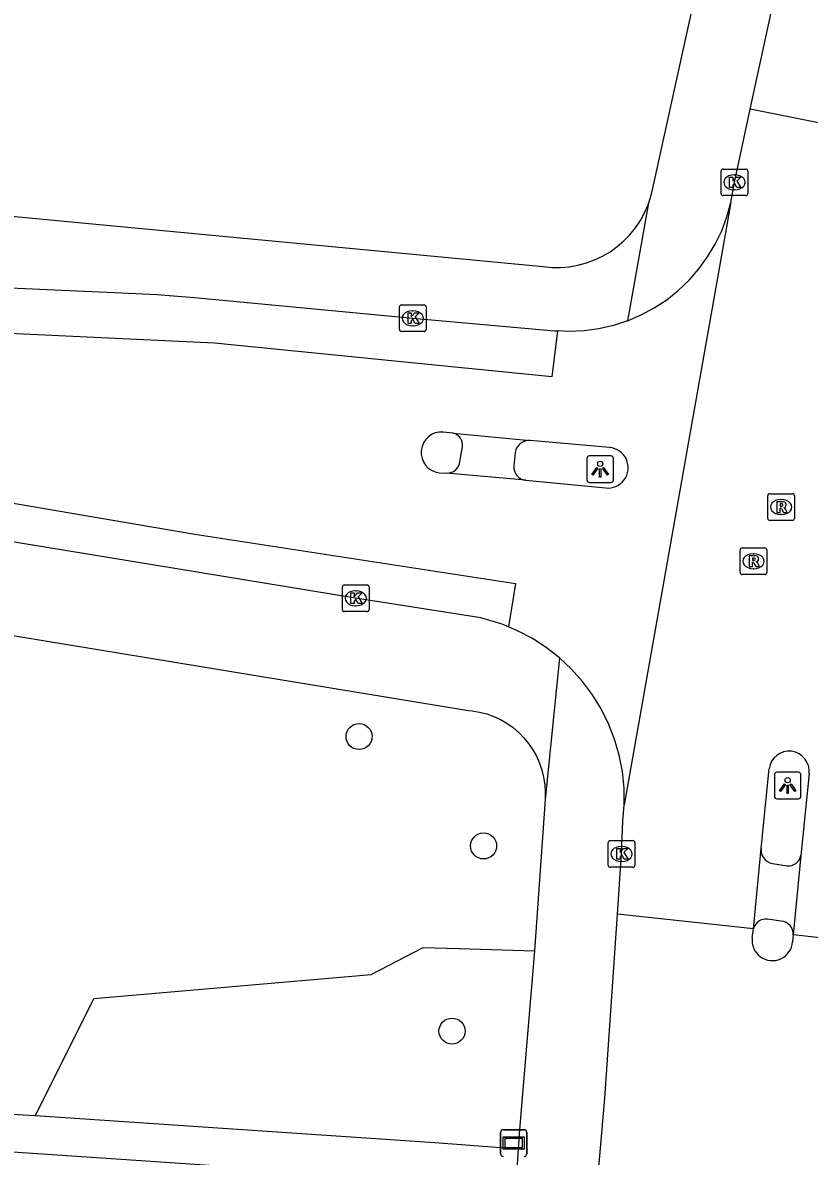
# Model space of a CAD drawing. Extents: x 162186 to 163152, y 385513 to 386513.
# Drawn here: x 162427.94 to 162457.49, y 385686.26 to 385728.84 of the extents above; entities that cross this region are included whole.
import ezdxf

# ---------------------------------------------------------------- set-up
doc = ezdxf.new("R2010")
doc.units = 0
for name, color, linetype in [('IMGEO_Boom', 7, 'Continuous'), ('IMGEO_Groenvoorziening', 7, 'Continuous'), ('IMGEO_Kolk', 7, 'Continuous'), ('IMGEO_Lichtpunt', 7, 'Continuous'), ('IMGEO_Rijbaan_lokaal_gesloten', 7, 'Continuous'), ('IMGEO_Rioolput', 7, 'Continuous'), ('IMGEO_Verklikker', 7, 'Continuous'), ('IMGEO_Voetpad_open', 7, 'Continuous')]:
    doc.layers.add(name, color=color, linetype=linetype)

msp = doc.modelspace()

# ---------------------------------------------------------------- linework, layer by layer
at = {"layer": 'IMGEO_Boom'}
for centre in [(162440.576, 385702.024), (162445.253, 385697.915), (162444.067, 385690.96)]:
    msp.add_circle(centre, 0.489, dxfattribs=at)
at = {"layer": 'IMGEO_Groenvoorziening'}
msp.add_lwpolyline([(162428.429, 385687.789), (162430.619, 385692.186), (162441.028, 385693.081), (162442.98, 385694.103), (162444.341, 385694.06), (162447.16, 385693.97)], dxfattribs=at)
at = {"layer": 'IMGEO_Kolk'}
for p, q in [((162454.172, 385722.414), (162454.172, 385723.266)), ((162454.247, 385723.34), (162455.099, 385723.34)), ((162454.66, 385723.12), (162454.685, 385723.12)), ((162455.173, 385723.266), (162455.173, 385722.414)), ((162455.099, 385722.34), (162454.247, 385722.34)), ((162454.683, 385722.56), (162454.658, 385722.56)), ((162442.094, 385717.309), (162442.094, 385718.161)), ((162442.169, 385718.235), (162443.021, 385718.235)), ((162442.582, 385718.015), (162442.607, 385718.015)), ((162443.095, 385718.161), (162443.095, 385717.309)), ((162443.021, 385717.235), (162442.169, 385717.235)), ((162442.605, 385717.455), (162442.58, 385717.455)), ((162439.949, 385706.791), (162439.949, 385707.643)), ((162440.024, 385707.717), (162440.876, 385707.717)), ((162440.437, 385707.497), (162440.462, 385707.497)), ((162440.95, 385707.643), (162440.95, 385706.791)), ((162440.46, 385706.937), (162440.435, 385706.937)), ((162440.876, 385706.717), (162440.024, 385706.717)), ((162449.934, 385697.189), (162449.934, 385698.041)), ((162450.009, 385698.115), (162450.861, 385698.115)), ((162450.935, 385698.041), (162450.935, 385697.189)), ((162450.422, 385697.895), (162450.447, 385697.895)), ((162450.445, 385697.335), (162450.42, 385697.335)), ((162450.861, 385697.115), (162450.009, 385697.115))]:
    msp.add_line(p, q, dxfattribs=at)
for points in [[(162454.172, 385722.414), (162454.172, 385723.266)], [(162454.247, 385723.34), (162455.099, 385723.34)], [(162455.173, 385723.266), (162455.173, 385722.414)], [(162454.493, 385723.04), (162454.616, 385723.04), (162454.616, 385722.889), (162454.746, 385723.04), (162454.91, 385723.04), (162454.764, 385722.889), (162454.917, 385722.64), (162454.765, 385722.64), (162454.68, 385722.804), (162454.616, 385722.737), (162454.616, 385722.64), (162454.493, 385722.64), (162454.493, 385723.04)], [(162455.099, 385722.34), (162454.247, 385722.34)], [(162442.094, 385717.309), (162442.094, 385718.161)], [(162442.169, 385718.235), (162443.021, 385718.235)], [(162443.095, 385718.161), (162443.095, 385717.309)], [(162442.415, 385717.935), (162442.538, 385717.935), (162442.538, 385717.784), (162442.668, 385717.935), (162442.832, 385717.935), (162442.686, 385717.784), (162442.839, 385717.535), (162442.687, 385717.535), (162442.602, 385717.699), (162442.538, 385717.632), (162442.538, 385717.535), (162442.415, 385717.535), (162442.415, 385717.935)], [(162443.021, 385717.235), (162442.169, 385717.235)], [(162439.949, 385706.791), (162439.949, 385707.643)], [(162440.024, 385707.717), (162440.876, 385707.717)], [(162440.27, 385707.417), (162440.393, 385707.417), (162440.393, 385707.266), (162440.523, 385707.417), (162440.687, 385707.417), (162440.541, 385707.266), (162440.694, 385707.017), (162440.542, 385707.017), (162440.457, 385707.181), (162440.393, 385707.114), (162440.393, 385707.017), (162440.27, 385707.017), (162440.27, 385707.417)], [(162440.95, 385707.643), (162440.95, 385706.791)], [(162440.876, 385706.717), (162440.024, 385706.717)], [(162449.934, 385697.189), (162449.934, 385698.041)], [(162450.009, 385698.115), (162450.861, 385698.115)], [(162450.935, 385698.041), (162450.935, 385697.189)], [(162450.255, 385697.815), (162450.378, 385697.815), (162450.378, 385697.664), (162450.508, 385697.815), (162450.672, 385697.815), (162450.526, 385697.664), (162450.679, 385697.415), (162450.527, 385697.415), (162450.442, 385697.579), (162450.378, 385697.512), (162450.378, 385697.415), (162450.255, 385697.415), (162450.255, 385697.815)], [(162450.861, 385697.115), (162450.009, 385697.115)]]:
    msp.add_lwpolyline(points, dxfattribs=at)
for centre, start, end in [((162454.249, 385723.264), 91.552, 178.448), ((162454.249, 385723.264), 91.552, 178.448), ((162455.097, 385723.264), 1.552, 88.448), ((162455.097, 385723.264), 1.552, 88.448), ((162454.249, 385722.416), 181.552, 268.448), ((162454.249, 385722.416), 181.552, 268.448), ((162455.097, 385722.416), 271.552, 358.448), ((162455.097, 385722.416), 271.552, 358.448), ((162442.171, 385718.159), 91.552, 178.448), ((162442.171, 385718.159), 91.552, 178.448), ((162443.019, 385718.159), 1.552, 88.448), ((162443.019, 385718.159), 1.552, 88.448), ((162442.171, 385717.311), 181.552, 268.448), ((162442.171, 385717.311), 181.552, 268.448), ((162443.019, 385717.311), 271.552, 358.448), ((162443.019, 385717.311), 271.552, 358.448), ((162440.026, 385707.641), 91.552, 178.448), ((162440.026, 385707.641), 91.552, 178.448), ((162440.874, 385707.641), 1.552, 88.448), ((162440.874, 385707.641), 1.552, 88.448), ((162440.026, 385706.793), 181.552, 268.448), ((162440.026, 385706.793), 181.552, 268.448), ((162440.874, 385706.793), 271.552, 358.448), ((162440.874, 385706.793), 271.552, 358.448), ((162450.011, 385698.039), 91.552, 178.448), ((162450.011, 385698.039), 91.552, 178.448), ((162450.859, 385698.039), 1.552, 88.448), ((162450.859, 385698.039), 1.552, 88.448), ((162450.011, 385697.191), 181.552, 268.448), ((162450.011, 385697.191), 181.552, 268.448), ((162450.859, 385697.191), 271.552, 358.448), ((162450.859, 385697.191), 271.552, 358.448)]:
    msp.add_arc(centre, 0.0765, start, end, dxfattribs=at)
for centre, major_axis, ratio, start_param, end_param in [((162454.659, 385722.84), (-0.387, 0.002), 0.722429, 4.712389, 7.853982), ((162454.684, 385722.84), (-0.39, 0.002), 0.717154, 1.570796, 4.712389), ((162442.581, 385717.735), (-0.387, 0.002), 0.722429, 4.712389, 7.853982), ((162442.606, 385717.735), (-0.39, 0.002), 0.717154, 1.570796, 4.712389), ((162440.436, 385707.217), (-0.387, 0.002), 0.722429, 4.712389, 7.853982), ((162440.461, 385707.217), (-0.39, 0.002), 0.717154, 1.570796, 4.712389), ((162450.421, 385697.615), (-0.387, 0.002), 0.722429, 4.712389, 7.853982), ((162450.446, 385697.615), (-0.39, 0.002), 0.717154, 1.570796, 4.712389)]:
    msp.add_ellipse(centre, major_axis=major_axis, ratio=ratio, start_param=start_param, end_param=end_param, dxfattribs=at)
at = {"layer": 'IMGEO_Lichtpunt'}
for p, q in [((162449.133, 385712.468), (162449.133, 385711.661)), ((162449.133, 385712.468), (162449.133, 385711.661)), ((162450.035, 385712.563), (162449.227, 385712.563)), ((162450.035, 385712.563), (162449.227, 385712.563)), ((162450.129, 385711.661), (162450.129, 385712.468)), ((162450.129, 385711.661), (162450.129, 385712.468)), ((162449.227, 385711.567), (162450.035, 385711.567)), ((162449.227, 385711.567), (162450.035, 385711.567)), ((162456.174, 385700.586), (162456.174, 385699.779)), ((162456.174, 385700.586), (162456.174, 385699.779)), ((162457.076, 385700.681), (162456.268, 385700.681)), ((162457.076, 385700.681), (162456.268, 385700.681)), ((162457.17, 385699.779), (162457.17, 385700.586)), ((162457.17, 385699.779), (162457.17, 385700.586)), ((162456.268, 385699.685), (162457.076, 385699.685)), ((162456.268, 385699.685), (162457.076, 385699.685))]:
    msp.add_line(p, q, dxfattribs=at)
for points in [[(162449.507, 385712.132), (162449.546, 385712.104), (162449.358, 385711.842), (162449.32, 385711.869), (162449.507, 385712.132)], [(162449.609, 385712.084), (162449.656, 385712.084), (162449.656, 385711.762), (162449.609, 385711.762), (162449.609, 385712.084)], [(162449.719, 385712.104), (162449.757, 385712.131), (162449.944, 385711.869), (162449.905, 385711.841), (162449.719, 385712.104)], [(162456.548, 385700.25), (162456.587, 385700.222), (162456.399, 385699.96), (162456.361, 385699.987), (162456.548, 385700.25)], [(162456.65, 385700.202), (162456.697, 385700.202), (162456.697, 385699.88), (162456.65, 385699.88), (162456.65, 385700.202)], [(162456.76, 385700.222), (162456.798, 385700.249), (162456.985, 385699.987), (162456.946, 385699.959), (162456.76, 385700.222)]]:
    msp.add_lwpolyline(points, dxfattribs=at)
for centre in [(162449.632, 385712.266), (162456.673, 385700.384)]:
    msp.add_circle(centre, 0.0994, dxfattribs=at)
for centre, start, end in [((162449.227, 385712.468), 90, 180), ((162449.227, 385712.468), 90, 180), ((162450.035, 385712.468), 0, 90), ((162450.035, 385712.468), 0, 90), ((162449.227, 385711.661), 180, 270), ((162449.227, 385711.661), 180, 270), ((162450.035, 385711.661), 270, 0), ((162450.035, 385711.661), 270, 360), ((162456.268, 385700.586), 90, 180), ((162456.268, 385700.586), 90, 180), ((162457.076, 385700.586), 0, 90), ((162457.076, 385700.586), 0, 90), ((162456.268, 385699.779), 180, 270), ((162456.268, 385699.779), 180, 270), ((162457.076, 385699.779), 270, 0), ((162457.076, 385699.779), 270, 360)]:
    msp.add_arc(centre, 0.0946, start, end, dxfattribs=at)
at = {"layer": 'IMGEO_Rijbaan_lokaal_gesloten'}
for points in [[(162455.269, 385725.594), (162457.246, 385734.688), (162458.212, 385739.192)], [(162448.032, 385717.26), (162447.815, 385715.531), (162435.147, 385716.798), (162424.505, 385717.305), (162408.881, 385718.15), (162367.51, 385722.111), (162286.519, 385729.622), (162260.4, 385732.301)], [(162259.916, 385727.292), (162279.939, 385725.485), (162345.976, 385719.242), (162380.728, 385715.866), (162402.855, 385713.753), (162412.106, 385712.917), (162421.565, 385711.819), (162434.403, 385709.622), (162446.455, 385707.767), (162446.191, 385706.141)], [(162454.543, 385722.079), (162454.644, 385722.628), (162454.67, 385722.84), (162455.269, 385725.594)], [(162460.082, 385724.62), (162455.269, 385725.594)], [(162454.543, 385722.079), (162450.536, 385699.463)], [(162450.658, 385717.641), (162451.171, 385717.861), (162451.663, 385718.125), (162452.129, 385718.433), (162452.565, 385718.781), (162452.969, 385719.166), (162453.337, 385719.586), (162453.666, 385720.037), (162453.953, 385720.516), (162454.196, 385721.019), (162454.393, 385721.541), (162454.543, 385722.079)], [(162421.185, 385719.142), (162422.125, 385719.118), (162431.397, 385718.708), (162432.982, 385718.629), (162434.395, 385718.52), (162442.591, 385717.733), (162447.915, 385717.265), (162448.032, 385717.26)], [(162446.191, 385706.141), (162445.956, 385706.239), (162445.361, 385706.426), (162445.154, 385706.478), (162440.446, 385707.218), (162421.136, 385710.39), (162411.949, 385711.547), (162380.251, 385714.521), (162362.787, 385716.192), (162341.333, 385718.236), (162338.59, 385718.494)], [(162450.658, 385717.641), (162450.128, 385717.468), (162449.583, 385717.343), (162449.03, 385717.267), (162448.473, 385717.241), (162448.032, 385717.26)], [(162444.11, 385713.418), (162443.733, 385713.462)], [(162444.11, 385713.418), (162447.002, 385713.146)], [(162449.982, 385712.878), (162447.002, 385713.146)], [(162443.584, 385711.934), (162443.849, 385711.921)], [(162446.841, 385711.649), (162443.849, 385711.921)], [(162446.841, 385711.649), (162449.829, 385711.363)], [(162448.099, 385704.985), (162447.608, 385705.369), (162447.084, 385705.708), (162446.532, 385705.998), (162446.191, 385706.141)], [(162450.536, 385699.463), (162450.528, 385700.087), (162450.464, 385700.708), (162450.345, 385701.32), (162450.172, 385701.92), (162449.945, 385702.501), (162449.668, 385703.06), (162449.342, 385703.592), (162448.97, 385704.093), (162448.555, 385704.558), (162448.099, 385704.985)], [(162455.675, 385697.818), (162455.975, 385700.815)], [(162457.479, 385700.634), (162457.168, 385697.551)], [(162450.279, 385695.357), (162450.432, 385697.615), (162450.488, 385698.841), (162450.536, 385699.463)], [(162455.39, 385694.797), (162455.675, 385697.818)], [(162457.168, 385697.551), (162456.88, 385694.575)], [(162449.125, 385680.638), (162449.809, 385688.448), (162450.279, 385695.357)], [(162455.39, 385694.797), (162450.279, 385695.357)], [(162455.34, 385694.463), (162455.39, 385694.797)], [(162456.88, 385694.575), (162456.858, 385694.309)], [(162461.682, 385694.037), (162456.88, 385694.575)]]:
    msp.add_lwpolyline(points, dxfattribs=at)
for centre, radius, start, end in [((162443.675, 385712.696), 0.768, 85.6806, 263.1805), ((162449.922, 385712.119), 0.762, 262.9596, 85.5069), ((162456.726, 385700.718), 0.757, 353.6325, 172.6429), ((162456.097, 385694.371), 0.763, 173.0824, 355.332)]:
    msp.add_arc(centre, radius, start, end, dxfattribs=at)
at = {"layer": 'IMGEO_Rioolput'}
for p, q in [((162455.924, 385710.218), (162455.924, 385711.07)), ((162455.999, 385711.144), (162456.851, 385711.144)), ((162456.412, 385710.924), (162456.437, 385710.924)), ((162456.925, 385711.07), (162456.925, 385710.218)), ((162456.435, 385710.364), (162456.41, 385710.364)), ((162456.851, 385710.144), (162455.999, 385710.144)), ((162454.962, 385709.109), (162455.814, 385709.109)), ((162454.887, 385708.183), (162454.887, 385709.035)), ((162455.375, 385708.889), (162455.4, 385708.889)), ((162455.888, 385709.035), (162455.888, 385708.183)), ((162455.398, 385708.329), (162455.373, 385708.329)), ((162455.814, 385708.109), (162454.962, 385708.109))]:
    msp.add_line(p, q, dxfattribs=at)
for points in [[(162455.924, 385710.218), (162455.924, 385711.07)], [(162455.999, 385711.144), (162456.851, 385711.144)], [(162456.513, 385710.842), (162456.261, 385710.844), (162456.261, 385710.444)], [(162456.439, 385710.763), (162456.385, 385710.763), (162456.385, 385710.682)], [(162456.925, 385711.07), (162456.925, 385710.218)], [(162456.261, 385710.444), (162456.385, 385710.444), (162456.385, 385710.606), (162456.396, 385710.606)], [(162456.385, 385710.682), (162456.437, 385710.682)], [(162456.443, 385710.577), (162456.514, 385710.444), (162456.654, 385710.444), (162456.589, 385710.57)], [(162456.851, 385710.144), (162455.999, 385710.144)], [(162454.962, 385709.109), (162455.814, 385709.109)], [(162454.887, 385708.183), (162454.887, 385709.035)], [(162455.476, 385708.807), (162455.224, 385708.809), (162455.224, 385708.409)], [(162455.402, 385708.728), (162455.348, 385708.728), (162455.348, 385708.647)], [(162455.348, 385708.647), (162455.4, 385708.647)], [(162455.888, 385709.035), (162455.888, 385708.183)], [(162455.224, 385708.409), (162455.348, 385708.409), (162455.348, 385708.571), (162455.359, 385708.571)], [(162455.406, 385708.542), (162455.477, 385708.409), (162455.617, 385708.409), (162455.552, 385708.535)], [(162455.814, 385708.109), (162454.962, 385708.109)]]:
    msp.add_lwpolyline(points, dxfattribs=at)
for centre, radius, start, end in [((162456.001, 385711.068), 0.0765, 91.552, 178.448), ((162456.001, 385711.068), 0.0765, 91.552, 178.448), ((162456.445, 385710.667), 0.0964, 77.0061, 93.1865), ((162456.459, 385710.724), 0.0378, 276.6634, 79.6772), ((162456.512, 385710.732), 0.109, 350.3612, 89.416), ((162456.849, 385711.068), 0.0765, 1.552, 88.448), ((162456.849, 385711.068), 0.0765, 1.552, 88.448), ((162456.395, 385710.553), 0.0533, 26.0293, 88.6989), ((162456.421, 385710.871), 0.19, 274.7715, 282.9687), ((162456.51, 385710.732), 0.112, 277.5842, 350.9817), ((162456.494, 385710.517), 0.108, 29.5134, 73.7905), ((162456.001, 385710.22), 0.0765, 181.552, 268.448), ((162456.001, 385710.22), 0.0765, 181.552, 268.448), ((162456.849, 385710.22), 0.0765, 271.552, 358.448), ((162456.849, 385710.22), 0.0765, 271.552, 358.448), ((162454.964, 385709.033), 0.0765, 91.552, 178.448), ((162454.964, 385709.033), 0.0765, 91.552, 178.448), ((162455.812, 385709.033), 0.0765, 1.552, 88.448), ((162455.812, 385709.033), 0.0765, 1.552, 88.448), ((162455.384, 385708.836), 0.19, 274.7715, 282.9687), ((162455.408, 385708.632), 0.0964, 77.0061, 93.1865), ((162455.422, 385708.689), 0.0378, 276.6634, 79.6772), ((162455.475, 385708.697), 0.109, 350.3612, 89.416), ((162455.473, 385708.697), 0.112, 277.5842, 350.9817), ((162455.358, 385708.518), 0.0533, 26.0293, 88.6989), ((162455.457, 385708.482), 0.108, 29.5134, 73.7905), ((162454.964, 385708.185), 0.0765, 181.552, 268.448), ((162454.964, 385708.185), 0.0765, 181.552, 268.448), ((162455.812, 385708.185), 0.0765, 271.552, 358.448), ((162455.812, 385708.185), 0.0765, 271.552, 358.448)]:
    msp.add_arc(centre, radius, start, end, dxfattribs=at)
for centre, major_axis, ratio, start_param, end_param in [((162456.411, 385710.644), (-0.387, 0.002), 0.722429, 4.712389, 7.853982), ((162456.436, 385710.644), (-0.39, 0.002), 0.717154, 1.570796, 4.712389), ((162455.374, 385708.609), (-0.387, 0.002), 0.722429, 4.712389, 7.853982), ((162455.399, 385708.609), (-0.39, 0.002), 0.717154, 1.570796, 4.712389)]:
    msp.add_ellipse(centre, major_axis=major_axis, ratio=ratio, start_param=start_param, end_param=end_param, dxfattribs=at)
at = {"layer": 'IMGEO_Verklikker'}
for p, q in [((162445.887, 385686.357), (162445.887, 385687.157)), ((162445.887, 385687.157), (162445.887, 385686.357)), ((162445.987, 385687.257), (162446.777, 385687.257)), ((162446.777, 385687.257), (162445.987, 385687.257)), ((162446.877, 385687.157), (162446.877, 385686.357)), ((162446.877, 385686.357), (162446.877, 385687.157))]:
    msp.add_line(p, q, dxfattribs=at)
for points in [[(162445.988, 385686.989), (162446.776, 385686.989), (162446.776, 385686.525), (162445.988, 385686.525), (162445.988, 385686.989)], [(162446.053, 385686.924), (162446.053, 385686.59), (162446.711, 385686.59), (162446.711, 385686.924), (162446.053, 385686.924)]]:
    msp.add_lwpolyline(points, dxfattribs=at)
for centre, start, end in [((162445.987, 385687.157), 90, 180), ((162445.987, 385687.157), 90, 180), ((162446.777, 385687.157), 0, 90), ((162446.777, 385687.157), 360, 90), ((162445.987, 385686.357), 180, 270), ((162445.987, 385686.357), 180, 270), ((162446.777, 385686.357), 270, 0), ((162446.777, 385686.357), 270, 0)]:
    msp.add_arc(centre, 0.1, start, end, dxfattribs=at)
at = {"layer": 'IMGEO_Voetpad_open'}
for points in [[(162451.431, 385721.992), (162451.536, 385722.303), (162451.611, 385722.618), (162457.633, 385750), (162471.711, 385814.014)], [(162337.549, 385730.101), (162341.556, 385729.721), (162447.49, 385719.675), (162447.817, 385719.644), (162448.146, 385719.642), (162448.474, 385719.67), (162448.798, 385719.727), (162449.115, 385719.812), (162449.424, 385719.926), (162449.721, 385720.066), (162450.004, 385720.233), (162450.272, 385720.424), (162450.521, 385720.638), (162450.75, 385720.874), (162450.957, 385721.13), (162451.141, 385721.402), (162451.299, 385721.69), (162451.431, 385721.992)], [(162451.431, 385721.992), (162450.658, 385717.641)], [(162444.366, 385712.36), (162444.455, 385712.905)], [(162446.438, 385712.688), (162446.387, 385712.198)], [(162407.268, 385708.509), (162407.253, 385708.177), (162406.415, 385689.291), (162427.961, 385687.821), (162428.429, 385687.789)], [(162421.634, 385706.794), (162444.689, 385703.007), (162444.825, 385702.993), (162445.101, 385702.946), (162445.371, 385702.875), (162445.635, 385702.78), (162445.888, 385702.661), (162446.13, 385702.521), (162446.359, 385702.359), (162446.572, 385702.177), (162446.768, 385701.978), (162446.945, 385701.761), (162447.103, 385701.53), (162447.239, 385701.285), (162447.352, 385701.03), (162447.443, 385700.765), (162447.509, 385700.493), (162447.551, 385700.216), (162447.568, 385699.937), (162447.56, 385699.657)], [(162448.099, 385704.985), (162447.56, 385699.657)], [(162447.56, 385699.657), (162447.16, 385693.97)], [(162456.103, 385697.253), (162456.651, 385697.167)], [(162456.432, 385695.089), (162455.913, 385695.163)], [(162447.16, 385693.97), (162446.601, 385687.26), (162446.553, 385686.541)], [(162390.853, 385687.177), (162390.974, 385688.905), (162439.214, 385685.637), (162439.168, 385685.165), (162439.767, 385685.103), (162439.709, 385684.491), (162440.32, 385684.442), (162440.275, 385683.921), (162442.338, 385683.769)], [(162428.429, 385687.789), (162443.428, 385686.774), (162446.553, 385686.541)], [(162446.553, 385686.541), (162446.349, 385683.475)]]:
    msp.add_lwpolyline(points, dxfattribs=at)
for centre, radius, start, end in [((162444.003, 385712.973), 0.457, 351.4122, 76.4306), ((162446.963, 385712.618), 0.529, 85.7477, 172.4094), ((162443.883, 385712.405), 0.485, 265.9481, 354.7231), ((162446.891, 385712.152), 0.506, 174.8301, 264.3485), ((162456.209, 385697.778), 0.536, 175.75, 258.5395), ((162456.692, 385697.651), 0.486, 265.1322, 348.0738), ((162455.848, 385694.699), 0.469, 82.0909, 167.8784), ((162456.391, 385694.601), 0.49, 356.9447, 85.2058)]:
    msp.add_arc(centre, radius, start, end, dxfattribs=at)

doc.saveas('drawing.dxf')
